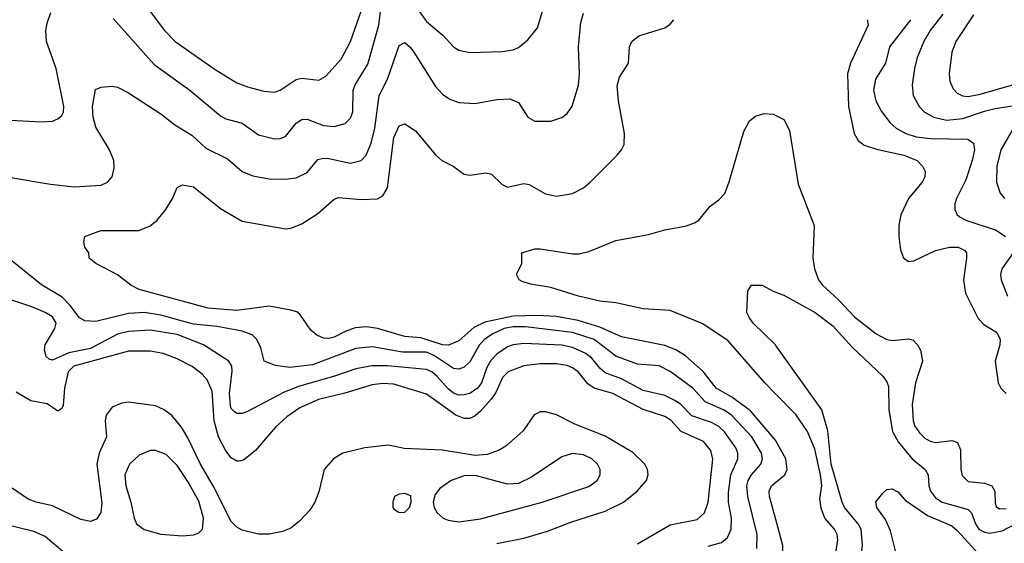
# Model space of a CAD drawing. Header units: inches. Extents: x 1308407 to 1441228, y 959628 to 1036311.
# Tile 403 of 656: x 1377209 to 1380843, y 1015478 to 1017410. Entities that reach past the tile are written whole.
import ezdxf

# ---------------------------------------------------------------- set-up
doc = ezdxf.new("R2010")
doc.units = ezdxf.units.IN
doc.header["$MEASUREMENT"] = 0
doc.layers.add('B3071', color=7, linetype='Continuous')
doc.layers.add('B3081', color=7, linetype='Continuous')

msp = doc.modelspace()

# ---------------------------------------------------------------- linework, layer by layer
at = {"layer": 'B3071', "color": 5}
for points, elevation in [([(1378610, 1017544.2), (1378710, 1017403.2), (1378771.6, 1017351.6), (1378810, 1017310.2), (1378830, 1017297.2), (1378870, 1017288.4), (1378990, 1017292.8), (1379030, 1017299.3), (1379050, 1017307.6), (1379084.5, 1017335.5), (1379119.8, 1017380.2), (1379147, 1017470)], 2960), ([(1377554.4, 1017414.4), (1377704.8, 1017244.8), (1377836.9, 1017150), (1377950, 1017055.5), (1377970, 1017044.6), (1378030, 1017027.7), (1378090, 1016985.2), (1378150, 1016970.2), (1378170, 1016971), (1378190, 1016978.4), (1378230, 1017027.9), (1378250, 1017042.3), (1378270, 1017042.5), (1378330, 1017019.5), (1378370, 1017015.3), (1378410, 1017026.4), (1378430, 1017046.5), (1378438.3, 1017070), (1378440.2, 1017150), (1378447.2, 1017170), (1378493.6, 1017246.4), (1378534.2, 1017390), (1378542.6, 1017450)], 2960), ([(1377683.7, 1017450), (1377744, 1017370), (1377783.2, 1017330), (1377930, 1017225.7), (1378010, 1017177.1), (1378050, 1017161.7), (1378110, 1017145.7), (1378150, 1017142.7), (1378170, 1017150.2), (1378230, 1017188.8), (1378250, 1017193.9), (1378312.7, 1017187.3), (1378338.9, 1017201.1), (1378395.2, 1017264.8), (1378429.8, 1017329.8), (1378477, 1017463)], 2980), ([(1377150, 1017040.2), (1377290, 1017032.9), (1377330, 1017036.1), (1377350, 1017043.6), (1377364, 1017056.1), (1377370.5, 1017069.5), (1377372.1, 1017090), (1377343.1, 1017230), (1377307.6, 1017330), (1377306, 1017370), (1377310, 1017397.3), (1377324, 1017436)], 2960), ([(1377169.2, 1016829.2), (1377323.1, 1016803.1), (1377410, 1016792.7), (1377510, 1016799.3), (1377532.6, 1016810), (1377549.8, 1016830), (1377557.9, 1016862.1), (1377556.8, 1016890), (1377539.9, 1016930), (1377490, 1017014), (1377479.8, 1017050), (1377477.7, 1017090), (1377488.2, 1017151.8), (1377510, 1017160.4), (1377550, 1017165.3), (1377570, 1017160.9), (1377610, 1017140.2), (1377730, 1017062.8), (1377781.9, 1017021.9), (1377844.2, 1016984.2), (1377896.5, 1016936.5), (1377976.2, 1016896.2), (1378030, 1016849.4), (1378070, 1016833.9), (1378130, 1016822.7), (1378190, 1016821.3), (1378230, 1016827), (1378270, 1016846.2), (1378310, 1016894.3), (1378330, 1016899.5), (1378350, 1016898.3), (1378430, 1016880.5), (1378469.3, 1016890.7), (1378488, 1016910), (1378506.2, 1016953.8), (1378519.6, 1017010), (1378535.9, 1017130), (1378567, 1017190), (1378610, 1017315.3), (1378630, 1017325.3), (1378650, 1017309.1), (1378663.5, 1017290), (1378743.9, 1017163.9), (1378770, 1017135), (1378796.3, 1017116.3), (1378830, 1017105), (1378890, 1017100.2), (1378970, 1017115.6), (1379017.8, 1017117.8), (1379050, 1017104.9), (1379084.2, 1017050), (1379110, 1017035.6), (1379170, 1017035.2), (1379210, 1017048.5), (1379230, 1017063.8), (1379248.7, 1017091.3), (1379272.2, 1017167.8), (1379275.2, 1017210), (1379272, 1017310), (1379280, 1017400), (1379290, 1017434)], 2940), ([(1380000, 1015855.3), (1379998.3, 1015858.3), (1379906.1, 1015966.1), (1379837.6, 1016017.6), (1379780.4, 1016050), (1379731.7, 1016111.7), (1379666.2, 1016170), (1379631.1, 1016191.1), (1379590, 1016208.2), (1379430, 1016239.2), (1379350, 1016275.3), (1379270, 1016299.7), (1379190, 1016314.9), (1379118.6, 1016318.6), (1379030, 1016316.3), (1378926.1, 1016293.9), (1378885.5, 1016274.5), (1378830, 1016224.6), (1378791.2, 1016208.8), (1378770, 1016210.3), (1378690, 1016236.3), (1378630, 1016240.4), (1378530, 1016270.3), (1378490, 1016276), (1378447.7, 1016272.3), (1378410, 1016259.7), (1378370, 1016238.7), (1378350, 1016233.2), (1378330, 1016234.5), (1378305.4, 1016245.4), (1378284.2, 1016264.2), (1378243.5, 1016323.5), (1378232, 1016332), (1378210, 1016338.6), (1378130, 1016352.7), (1378010, 1016336.3), (1377905.2, 1016345.2), (1377650, 1016414.4), (1377619.7, 1016430), (1377570, 1016468.4), (1377489.6, 1016510), (1377465.1, 1016530), (1377463.7, 1016550), (1377449.3, 1016570), (1377446, 1016590), (1377449.3, 1016610), (1377508.2, 1016631.8), (1377648.2, 1016631.8), (1377690, 1016648.7), (1377716.9, 1016670), (1377747.8, 1016710), (1377773.6, 1016750), (1377790, 1016790.8), (1377810, 1016800.5), (1377850, 1016792.8), (1377950, 1016713.8), (1378030, 1016666.7), (1378190, 1016637.8), (1378210, 1016640.2), (1378250, 1016657.2), (1378310, 1016694.3), (1378370, 1016748.3), (1378385.8, 1016754.2), (1378470, 1016746.2), (1378530, 1016749), (1378550, 1016760.6), (1378566.9, 1016790), (1378590, 1016975.8), (1378610, 1017017.8), (1378630, 1017025.5), (1378670, 1016999.5), (1378745.2, 1016910), (1378767.6, 1016890), (1378808.4, 1016870), (1378850, 1016839.5), (1378870, 1016836), (1378930, 1016845.3), (1378950, 1016840.3), (1378990, 1016802), (1379010, 1016791.7), (1379070, 1016804.9), (1379090, 1016802.4), (1379150, 1016766.9), (1379190, 1016758.2), (1379250, 1016768.5), (1379289.7, 1016790), (1379315.3, 1016810), (1379414.8, 1016910), (1379430.5, 1016929.5), (1379439.8, 1016950), (1379441.8, 1016990), (1379419.2, 1017110), (1379414.3, 1017165.7), (1379422.5, 1017197.5), (1379456.1, 1017250), (1379460.4, 1017310), (1379468.3, 1017330), (1379494.5, 1017350), (1379590, 1017380.3), (1379610, 1017393.1), (1379623.9, 1017410)], 2920), ([(1380000, 1016028.5), (1379959.4, 1016070), (1379824.4, 1016224.4), (1379730, 1016287.7), (1379610, 1016337.1), (1379510, 1016343), (1379410, 1016364.6), (1379350, 1016371.7), (1379271.1, 1016390), (1379170, 1016421.8), (1379093.9, 1016433.9), (1379064.1, 1016444.1), (1379052.3, 1016450), (1379042.7, 1016470), (1379062.7, 1016510), (1379062.7, 1016550), (1379110, 1016564), (1379130, 1016564.9), (1379250, 1016545.9), (1379274.1, 1016545.9), (1379310, 1016554.5), (1379410, 1016595.3), (1379530, 1016617.9), (1379590, 1016634.7), (1379670.4, 1016649.6), (1379699.8, 1016660.2), (1379716, 1016670), (1379758, 1016722), (1379790, 1016745.7), (1379811.2, 1016768.8), (1379828, 1016812), (1379882.5, 1016997.5), (1379903.3, 1017036.7), (1379925.6, 1017054.4), (1379956.6, 1017063.4), (1379990, 1017061.6), (1380000, 1017056.7)], 2880), ([(1379930, 1015458), (1379931.2, 1015510), (1379896.6, 1015650), (1379893.1, 1015690), (1379897.9, 1015710), (1379909.9, 1015730), (1379945, 1015770), (1379950.4, 1015790), (1379946.8, 1015810), (1379911.5, 1015870), (1379836.9, 1015950), (1379809.1, 1015969.1), (1379739.7, 1015999.7), (1379693.6, 1016050), (1379610, 1016112.2), (1379570, 1016132.1), (1379490, 1016138.2), (1379410, 1016168.3), (1379329.7, 1016229.7), (1379250, 1016255.3), (1379076.4, 1016276.4), (1379030, 1016276.3), (1378997.4, 1016270), (1378953.2, 1016250), (1378925, 1016230), (1378906.1, 1016210), (1378870, 1016147.4), (1378850, 1016127.8), (1378830, 1016119.9), (1378810, 1016122.3), (1378740.3, 1016170), (1378710, 1016182.9), (1378622.6, 1016182.6), (1378510, 1016202.8), (1378450, 1016197.1), (1378290, 1016135.7), (1378206.5, 1016126.5), (1378153.5, 1016133.5), (1378111.3, 1016150), (1378099.1, 1016199.1), (1378083.7, 1016230), (1378067, 1016247), (1378030, 1016260.4), (1377937.3, 1016277.3), (1377850, 1016286.3), (1377730, 1016319.4), (1377670, 1016329.6), (1377610, 1016325.6), (1377490, 1016296.5), (1377450, 1016299.1), (1377430, 1016309.8), (1377395.5, 1016355.5), (1377365.7, 1016385.7), (1377290, 1016431.2), (1377180.3, 1016520.3)], 2940), ([(1380000, 1016207.6), (1379998.3, 1016210), (1379916.3, 1016290), (1379902.9, 1016310), (1379893.2, 1016330), (1379897.2, 1016410), (1379910, 1016430.4), (1379950, 1016430.4), (1379990, 1016408.2), (1380000, 1016404.5)], 2860), ([(1379750, 1015466.8), (1379799.3, 1015480.7), (1379821.1, 1015498.9), (1379835.3, 1015530), (1379836, 1015570), (1379825.9, 1015630), (1379825.7, 1015665.7), (1379833.4, 1015730), (1379859.7, 1015790), (1379859.9, 1015810), (1379852.7, 1015830), (1379810, 1015888.7), (1379790, 1015908.4), (1379763, 1015923), (1379690, 1015947.8), (1379650, 1015989.9), (1379630, 1016004), (1379590, 1016023.4), (1379510, 1016042.1), (1379430, 1016085.2), (1379370, 1016107.3), (1379350, 1016123.8), (1379321, 1016161), (1379298.7, 1016178.7), (1379250, 1016200.1), (1379210, 1016208.4), (1379070, 1016215.6), (1379030.4, 1016210), (1379010, 1016202.4), (1378970, 1016175.4), (1378948.1, 1016152), (1378933.9, 1016126.1), (1378913.8, 1016070), (1378899.3, 1016050), (1378870, 1016030.4), (1378850, 1016025.5), (1378830, 1016024.7), (1378810, 1016031.9), (1378790, 1016047.5), (1378750, 1016093.6), (1378730, 1016110.3), (1378710, 1016119.3), (1378567.2, 1016132.8), (1378510, 1016133), (1378450, 1016121.9), (1378367.3, 1016092.7), (1378242.1, 1016057.9), (1378185.1, 1016034.9), (1378050, 1015963.8), (1378030, 1015957.2), (1378010, 1015957.2), (1378002.3, 1015962.3), (1377990, 1015974.7), (1377986.5, 1015986.5), (1377982.9, 1016030), (1377993, 1016113), (1377991.7, 1016131.7), (1377981.5, 1016150), (1377887.9, 1016210), (1377790, 1016247.9), (1377690, 1016264.4), (1377610, 1016259.9), (1377569.4, 1016250), (1377470, 1016196.3), (1377390, 1016180.8), (1377330, 1016154), (1377317.7, 1016157.7), (1377307, 1016167), (1377300.6, 1016190), (1377303.4, 1016210), (1377338.1, 1016270), (1377343.9, 1016290), (1377330, 1016313.1), (1377302.6, 1016330), (1377254.3, 1016350), (1377161.2, 1016381.2)], 2960), ([(1379490, 1015475.9), (1379610, 1015545.3), (1379710, 1015565.6), (1379737, 1015590), (1379750.3, 1015629.7), (1379768, 1015788), (1379759.8, 1015819.8), (1379732.8, 1015852.8), (1379650.7, 1015890.7), (1379612.1, 1015932.1), (1379590, 1015945.8), (1379510, 1015971), (1379399, 1016030), (1379330, 1016050.7), (1379305.8, 1016065.8), (1379270.2, 1016110.2), (1379250, 1016125.3), (1379230, 1016134.2), (1379190, 1016140.3), (1379130, 1016139.5), (1379070, 1016132.5), (1379012.5, 1016110), (1378991, 1016089), (1378966.3, 1016033.7), (1378949.3, 1016010), (1378910, 1015965.3), (1378890, 1015948.1), (1378870, 1015938.3), (1378850, 1015937.9), (1378819.3, 1015950), (1378710, 1016027.8), (1378590, 1016065.3), (1378550, 1016067), (1378510, 1016062.6), (1378408.6, 1016031.4), (1378311.8, 1016008.2), (1378242.9, 1015977.1), (1378195.2, 1015944.8), (1378153.2, 1015906.8), (1378079.8, 1015820.2), (1378035.2, 1015784.8), (1378019.3, 1015780.7), (1378010, 1015780.2), (1377990, 1015793.6), (1377970, 1015818.5), (1377943, 1015870), (1377927.3, 1015930), (1377919, 1016039), (1377901.5, 1016081.5), (1377882.4, 1016102.4), (1377845.3, 1016130), (1377790, 1016158.8), (1377738.7, 1016178.7), (1377690, 1016187.1), (1377610, 1016186.3), (1377409, 1016131), (1377387.4, 1016110), (1377373.9, 1016050), (1377370, 1015986.6), (1377364.6, 1015975.4), (1377350, 1015965.6), (1377310, 1015992.9), (1377250, 1016003.5), (1377195.7, 1016035.7)], 2980), ([(1378970, 1015477.2), (1379070, 1015496.5), (1379157.7, 1015522.3), (1379243.7, 1015556.3), (1379370, 1015595.8), (1379438.2, 1015630), (1379488.2, 1015670), (1379523.2, 1015710), (1379528.9, 1015731.1), (1379526.8, 1015750), (1379516.5, 1015770), (1379472.5, 1015812.5), (1379370, 1015873.5), (1379257.7, 1015917.7), (1379190, 1015952.3), (1379150, 1015963), (1379130, 1015962.5), (1379108.4, 1015951.6), (1379067.3, 1015892.7), (1379003.3, 1015836.7), (1378978.7, 1015821.3), (1378934, 1015806), (1378890, 1015802.3), (1378770, 1015821), (1378627.9, 1015827.9), (1378570, 1015839.8), (1378482.8, 1015830), (1378401.6, 1015810), (1378367.6, 1015790), (1378333.4, 1015750), (1378312.8, 1015667.2), (1378298.8, 1015630), (1378279.8, 1015600.2), (1378241.2, 1015558.8), (1378210, 1015533.8), (1378178.7, 1015521.3), (1378130, 1015511.7), (1378090, 1015511.9), (1378030, 1015526.2), (1378010, 1015537.6), (1377990, 1015557.6), (1377923.3, 1015690), (1377876.1, 1015770), (1377830, 1015867.5), (1377806.6, 1015906.6), (1377770, 1015949.1), (1377742.4, 1015970), (1377710, 1015985), (1377610, 1015998.2), (1377585.6, 1015994.4), (1377550, 1015979.5), (1377527.7, 1015950), (1377524.3, 1015930), (1377529.6, 1015870), (1377502.4, 1015810), (1377494.2, 1015770), (1377512.4, 1015627.6), (1377508.2, 1015591.8), (1377492.9, 1015567.1), (1377470, 1015558.5), (1377434.1, 1015565.9), (1377330, 1015616.3), (1377270, 1015629.3), (1377240.6, 1015640.6), (1377181, 1015681)], 3020), ([(1380000, 1015565), (1379976.7, 1015650), (1379975.5, 1015670), (1379984.2, 1015690), (1380000, 1015702.7)], 2920), ([(1377378.3, 1015438.3), (1377302.7, 1015502.7), (1377261.7, 1015521.7), (1377150, 1015548.3)], 3040)]:
    msp.add_lwpolyline(points, dxfattribs=dict(at, elevation=elevation))
at = {"layer": 'B3071', "color": 5, "elevation": 3040}
for points in [[(1377710, 1015820.3), (1377690, 1015819.8), (1377650, 1015802.4), (1377614, 1015770), (1377597.5, 1015730), (1377601.3, 1015690), (1377619.4, 1015630), (1377631, 1015570), (1377640.2, 1015550), (1377668.9, 1015528.9), (1377730, 1015511), (1377810, 1015505.4), (1377850, 1015508.7), (1377870, 1015515.9), (1377884.1, 1015530), (1377887.4, 1015570), (1377870, 1015633.3), (1377830, 1015706.1), (1377790, 1015764.5), (1377750, 1015804.8)], [(1379250, 1015808.9), (1379210, 1015796.8), (1379098.7, 1015721.3), (1379050, 1015698.2), (1379010, 1015696.5), (1378890, 1015728.1), (1378850, 1015726.4), (1378801.7, 1015710), (1378760, 1015680), (1378742, 1015658), (1378735.8, 1015630), (1378738.4, 1015610), (1378750.3, 1015590), (1378772.7, 1015570), (1378790, 1015562.6), (1378830, 1015557.1), (1378910, 1015567.6), (1379138, 1015630), (1379310, 1015687.8), (1379341, 1015710), (1379351.9, 1015730), (1379351.8, 1015750), (1379341.5, 1015770), (1379320.5, 1015790), (1379290, 1015803.7)], [(1378630, 1015662), (1378610, 1015659), (1378592, 1015650), (1378586, 1015630), (1378586, 1015610), (1378590, 1015604.7), (1378610, 1015591.3), (1378630, 1015592), (1378648, 1015610), (1378654, 1015630), (1378652.3, 1015652.3)]]:
    msp.add_lwpolyline(points, close=True, dxfattribs=at)
at = {"layer": 'B3081', "color": 5}
for points, elevation in [([(1380337.6, 1017410), (1380340.6, 1017390), (1380275.6, 1017250), (1380265.2, 1017210), (1380267.8, 1017090), (1380289.6, 1016989.6), (1380304, 1016964), (1380326.7, 1016946.7), (1380371.7, 1016931.7), (1380473.1, 1016910), (1380522, 1016890), (1380542, 1016870), (1380551.5, 1016850), (1380550.2, 1016830), (1380540.2, 1016810), (1380489.4, 1016750), (1380461.1, 1016690), (1380454, 1016650), (1380454, 1016610), (1380460.6, 1016560.6), (1380471.3, 1016531.3), (1380490, 1016517.4), (1380510, 1016520.2), (1380590, 1016557.7), (1380641.2, 1016570), (1380673.4, 1016570), (1380697.9, 1016557.9), (1380704.2, 1016550), (1380704.2, 1016530), (1380692.4, 1016450), (1380700.5, 1016400.5), (1380747, 1016307), (1380766.3, 1016286.3), (1380815.3, 1016255.3), (1380827.6, 1016230), (1380826.9, 1016210), (1380809.5, 1016149.5), (1380820.6, 1016070), (1380831.1, 1016050), (1380850.6, 1016030.6)], 2920), ([(1380497.1, 1017410), (1380419.8, 1017310), (1380405.4, 1017250), (1380367.5, 1017190), (1380360.7, 1017150), (1380368.9, 1017110), (1380390.6, 1017070.6), (1380421.8, 1017030), (1380444.5, 1017010), (1380479.6, 1016990), (1380518.3, 1016978.3), (1380571.1, 1016971.1), (1380709.3, 1016969.3), (1380730, 1016954.4), (1380733.1, 1016930), (1380725.1, 1016890), (1380701, 1016819), (1380666.7, 1016750), (1380660.7, 1016730), (1380660.7, 1016710), (1380669, 1016690), (1380680.8, 1016680.8), (1380701.3, 1016670), (1380813.4, 1016633.4), (1380848.4, 1016610)], 2940), ([(1380616.1, 1017430), (1380570.1, 1017370), (1380546.4, 1017330), (1380521.9, 1017270), (1380512, 1017230), (1380502.8, 1017170), (1380507.2, 1017130), (1380528.6, 1017090), (1380549, 1017069), (1380583.6, 1017050), (1380630, 1017038.9), (1380690, 1017045.2), (1380770, 1017073), (1380810, 1017082.1), (1380872.2, 1017092.2)], 2960), ([(1380730, 1017428.4), (1380665.1, 1017330), (1380650.1, 1017290), (1380640.5, 1017210), (1380642.9, 1017182.9), (1380654.5, 1017154.5), (1380670, 1017138.8), (1380689.1, 1017129.1), (1380710, 1017127.1), (1380754.7, 1017134.7), (1380990, 1017203.4)], 2980), ([(1380000, 1017056.7), (1380030, 1017042), (1380050, 1017001), (1380082.8, 1016802.8), (1380141.5, 1016650), (1380136.8, 1016530), (1380142.5, 1016490), (1380157.9, 1016450), (1380172.4, 1016430), (1380230, 1016377.8), (1380290, 1016313.3), (1380370, 1016250.6), (1380410, 1016230.1), (1380430, 1016226.2), (1380490, 1016232.3), (1380507, 1016227), (1380523, 1016210), (1380533.5, 1016190), (1380541.6, 1016150), (1380515.5, 1016070), (1380503.1, 1015990), (1380506.6, 1015930), (1380513.5, 1015910), (1380530, 1015885.6), (1380550, 1015865.1), (1380570, 1015854.1), (1380590, 1015850.1), (1380650, 1015856.6), (1380670.1, 1015850.1), (1380682.1, 1015822.1), (1380682.6, 1015750), (1380687.8, 1015727.8), (1380710, 1015706.3), (1380770, 1015700.1), (1380797.4, 1015690), (1380807.9, 1015670), (1380810, 1015625.5), (1380813.9, 1015613.9), (1380825.1, 1015605.1), (1380850, 1015605.7)], 2880), ([(1380911.7, 1017070), (1380830.1, 1016930), (1380815.4, 1016870), (1380814.6, 1016810), (1380828.4, 1016770), (1380843.6, 1016750)], 2960), ([(1380876.1, 1016550), (1380834.2, 1016490), (1380829.4, 1016470), (1380831.7, 1016450), (1380855.4, 1016390)], 2940), ([(1380000, 1016404.5), (1380030, 1016393.4), (1380145.2, 1016330), (1380210, 1016280.5), (1380282.1, 1016202.1), (1380394.6, 1016094.6), (1380410, 1016073.7), (1380416, 1016056), (1380417.7, 1015970), (1380430.1, 1015890), (1380452.2, 1015852.2), (1380503.6, 1015790), (1380551.9, 1015750), (1380562, 1015730), (1380564.5, 1015690), (1380571.1, 1015670), (1380590, 1015645.4), (1380614.2, 1015630), (1380710, 1015602.4), (1380722.1, 1015590), (1380736.5, 1015550), (1380749.7, 1015530), (1380770, 1015518.3), (1380790, 1015514.5), (1380835.8, 1015524.2), (1380990, 1015604.5)], 2860), ([(1380000, 1014833.4), (1380030, 1014823), (1380070, 1014821), (1380090, 1014831), (1380133.3, 1014866.7), (1380190, 1014886.2), (1380210, 1014898.5), (1380242.3, 1014950), (1380263.2, 1015010), (1380281.4, 1015270), (1380304.5, 1015350), (1380320.4, 1015470), (1380314.7, 1015530), (1380304, 1015550), (1380253.3, 1015610), (1380244.7, 1015630), (1380203.9, 1015770), (1380192.6, 1015892.6), (1380170.3, 1015970.3), (1380000, 1016207.6)], 2860), ([(1380000, 1014971.2), (1380008, 1014972), (1380036.5, 1014983.5), (1380078.5, 1015010), (1380118.8, 1015050), (1380142.6, 1015097.4), (1380173.2, 1015210), (1380183.7, 1015290), (1380209.9, 1015370), (1380228.8, 1015490), (1380226.5, 1015510), (1380217.2, 1015530), (1380181, 1015570), (1380167.3, 1015607.3), (1380162.1, 1015642.1), (1380169.6, 1015690), (1380165.1, 1015730), (1380144.6, 1015824.6), (1380116.4, 1015890), (1380073.4, 1015953.4), (1380000, 1016028.5)], 2880), ([(1380000, 1015702.7), (1380033.7, 1015730), (1380041.9, 1015750), (1380037.3, 1015790), (1380000, 1015855.3)], 2920), ([(1380442.2, 1015450), (1380423.1, 1015523.1), (1380405, 1015565), (1380372.6, 1015610), (1380369.7, 1015630.3), (1380396.6, 1015663.4), (1380410, 1015676), (1380430, 1015678.8), (1380450, 1015667.7), (1380477.2, 1015637.2), (1380560.2, 1015580.2), (1380650, 1015541.6), (1380670, 1015525.4), (1380762.6, 1015422.6)], 2840), ([(1380000, 1015374.3), (1380010.9, 1015389.1), (1380025.8, 1015430), (1380026, 1015470), (1380000, 1015565)], 2920)]:
    msp.add_lwpolyline(points, dxfattribs=dict(at, elevation=elevation))

doc.saveas('drawing.dxf')
